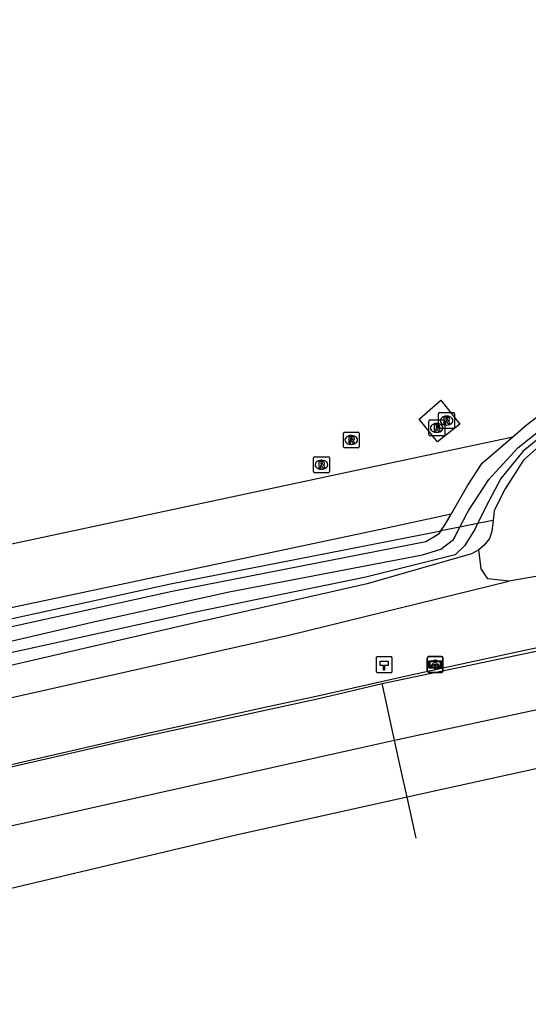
# Model space of a CAD drawing. Extents: x 162722 to 165099, y 384721 to 386283.
# Drawn here: x 164623.3 to 164655.3, y 385105.1 to 385166.5 of the extents above; entities that cross this region are included whole.
import ezdxf

# ---------------------------------------------------------------- set-up
doc = ezdxf.new("R2010")
doc.units = 0
for name, color, linetype in [('IMGEO_Berm_groen', 7, 'Continuous'), ('IMGEO_Berm_open', 7, 'Continuous'), ('IMGEO_Gemengd_bos', 7, 'Continuous'), ('IMGEO_Groenvoorziening', 7, 'Continuous'), ('IMGEO_Hectometerpaal', 7, 'Continuous'), ('IMGEO_Lichtpunt', 7, 'Continuous'), ('IMGEO_Loofbos', 7, 'Continuous'), ('IMGEO_Oever', 7, 'Continuous'), ('IMGEO_Rijbaan_regionaal_gesloten', 7, 'Continuous'), ('IMGEO_Rioolput', 7, 'Continuous'), ('IMGEO_Sloot', 7, 'Continuous'), ('IMGEO_Verkeersbord', 7, 'Continuous'), ('IMGEO_Voetpad_open', 7, 'Continuous'), ('IMGEO_Waterloop', 7, 'Continuous')]:
    doc.layers.add(name, color=color, linetype=linetype)

msp = doc.modelspace()

# ---------------------------------------------------------------- linework, layer by layer
at = {"layer": 'IMGEO_Berm_groen'}
for points in [[(164730.606, 385146.146), (164728.888, 385145.095), (164726.849, 385144.563), (164706.379, 385140.618), (164690.541, 385137.56), (164670.88, 385134.026), (164654.066, 385131.131)], [(164609.911, 385125.954), (164612.157, 385126.447), (164632.774, 385130.962), (164648.73, 385134.094), (164649.785, 385134.301)], [(164649.785, 385134.301), (164649.613, 385134.06), (164648.835, 385133.605), (164632.875, 385130.472), (164612.272, 385125.961), (164611.346, 385125.726), (164610.634, 385125.739), (164610.202, 385125.823), (164609.911, 385125.954)], [(164652.187, 385133.094), (164651.726, 385132.861), (164645.158, 385130.96), (164633.589, 385128.344), (164613.003, 385123.579), (164611.465, 385123.376), (164610.378, 385123.425), (164609.613, 385123.476), (164608.469, 385123.891), (164607.829, 385124.252), (164607.454, 385124.621), (164606.997, 385125.315)], [(164654.066, 385131.131), (164652.754, 385131.275), (164652.336, 385131.913), (164652.187, 385133.094)], [(164606.445, 385120.144), (164640.214, 385127.724), (164654.066, 385131.131)]]:
    msp.add_lwpolyline(points, dxfattribs=at)
at = {"layer": 'IMGEO_Berm_open'}
msp.add_lwpolyline([(164748.25, 385145.448), (164742.907, 385144.497), (164734.428, 385142.847), (164726.252, 385141.286), (164726.064, 385141.25), (164713.386, 385138.851), (164712.725, 385138.722), (164704.652, 385137.15), (164693.719, 385134.891), (164685.408, 385133.216), (164673.274, 385130.689), (164666.072, 385129.101), (164660.811, 385127.996), (164654.388, 385126.618), (164647.823, 385125.199), (164641.746, 385123.841), (164638.716, 385123.178), (164631.059, 385121.484), (164623.199, 385119.683), (164613.878, 385117.545), (164607.374, 385116.102)], dxfattribs=at)
at = {"layer": 'IMGEO_Gemengd_bos'}
for points in [[(164608.214, 385130.374), (164645.151, 385138.257), (164654.312, 385140.212)], [(164650.441, 385135.357), (164651.479, 385137.179), (164652.391, 385138.564), (164654.312, 385140.212)], [(164650.441, 385135.357), (164646.281, 385134.449), (164609.26, 385126.591)]]:
    msp.add_lwpolyline(points, dxfattribs=at)
at = {"layer": 'IMGEO_Groenvoorziening'}
for points in [[(164654.312, 385140.212), (164655.17, 385140.949), (164658.173, 385143.25), (164659.98, 385144.71), (164661.076, 385146.35), (164662.109, 385149.534), (164663.033, 385151.737), (164666.853, 385165.587), (164668.259, 385170.001), (164668.954, 385175.439), (164669.329, 385180.899), (164670.72, 385185.657), (164677.562, 385208.434), (164679.896, 385207.875), (164679.373, 385205.742), (164675.231, 385185.692), (164668.756, 385161.384), (164666.59, 385156.733), (164663.782, 385149.48), (164663.073, 385147.46), (164662.699, 385146.479), (164661.327, 385143.932), (164659.217, 385142.086)], [(164649.785, 385134.301), (164650.063, 385134.693), (164650.441, 385135.357)]]:
    msp.add_lwpolyline(points, dxfattribs=at)
at = {"layer": 'IMGEO_Hectometerpaal'}
for p, q in [((164645.721, 385126.296), (164645.721, 385125.455)), ((164645.721, 385126.296), (164645.721, 385125.455)), ((164646.637, 385126.38), (164645.796, 385126.38)), ((164646.637, 385126.38), (164645.796, 385126.38)), ((164646.721, 385125.464), (164646.721, 385126.305)), ((164646.721, 385125.464), (164646.721, 385126.305)), ((164645.805, 385125.38), (164646.646, 385125.38)), ((164645.805, 385125.38), (164646.646, 385125.38))]:
    msp.add_line(p, q, dxfattribs=at)
msp.add_lwpolyline([(164646.246, 385125.524), (164646.186, 385125.524), (164646.186, 385125.829), (164645.966, 385125.829), (164645.966, 385126.098), (164646.466, 385126.098), (164646.466, 385125.829), (164646.246, 385125.829), (164646.246, 385125.524)], dxfattribs=at)
for centre, start, end in [((164645.799, 385126.302), 92.4484, 184.28452), ((164645.799, 385126.302), 92.4484, 184.28452), ((164646.643, 385126.302), 2.4484, 94.28452), ((164646.643, 385126.302), 2.4484, 94.28452), ((164645.799, 385125.458), 182.4484, 274.28452), ((164645.799, 385125.458), 182.4484, 274.28452), ((164646.643, 385125.458), 272.4484, 4.28452), ((164646.643, 385125.458), 272.4484, 4.28452)]:
    msp.add_arc(centre, 0.0779, start, end, dxfattribs=at)
at = {"layer": 'IMGEO_Lichtpunt'}
for p, q in [((164648.936, 385126.293), (164648.936, 385125.486)), ((164648.936, 385126.293), (164648.936, 385125.486)), ((164649.838, 385126.388), (164649.03, 385126.388)), ((164649.838, 385126.388), (164649.03, 385126.388)), ((164649.932, 385125.486), (164649.932, 385126.293)), ((164649.932, 385125.486), (164649.932, 385126.293)), ((164649.03, 385125.392), (164649.838, 385125.392)), ((164649.03, 385125.392), (164649.838, 385125.392))]:
    msp.add_line(p, q, dxfattribs=at)
for points in [[(164649.31, 385125.957), (164649.349, 385125.929), (164649.161, 385125.667), (164649.123, 385125.694), (164649.31, 385125.957)], [(164649.412, 385125.909), (164649.459, 385125.909), (164649.459, 385125.587), (164649.412, 385125.587), (164649.412, 385125.909)], [(164649.522, 385125.929), (164649.56, 385125.956), (164649.747, 385125.694), (164649.708, 385125.666), (164649.522, 385125.929)]]:
    msp.add_lwpolyline(points, dxfattribs=at)
msp.add_circle((164649.435, 385126.091), 0.0994, dxfattribs=at)
for centre, start, end in [((164649.03, 385126.293), 90, 180), ((164649.03, 385126.293), 90, 180), ((164649.838, 385126.293), 0, 90), ((164649.838, 385126.293), 0, 90), ((164649.03, 385125.486), 180, 270), ((164649.03, 385125.486), 180, 270), ((164649.838, 385125.486), 270, 0), ((164649.838, 385125.486), 270, 360)]:
    msp.add_arc(centre, 0.0946, start, end, dxfattribs=at)
at = {"layer": 'IMGEO_Loofbos'}
for points in [[(164659.217, 385142.086), (164656.614, 385140.196), (164654.986, 385138.747), (164653.843, 385136.941), (164653.15, 385135.585), (164653.081, 385134.949)], [(164653.081, 385134.949), (164653.006, 385134.26), (164652.851, 385133.827), (164652.522, 385133.4), (164652.187, 385133.094)]]:
    msp.add_lwpolyline(points, dxfattribs=at)
at = {"layer": 'IMGEO_Oever'}
for points in [[(164653.081, 385134.949), (164652.105, 385134.757)], [(164650.993, 385134.539), (164649.785, 385134.301)]]:
    msp.add_lwpolyline(points, dxfattribs=at)
at = {"layer": 'IMGEO_Rijbaan_regionaal_gesloten'}
for points in [[(164646.085, 385124.702), (164655.683, 385126.706), (164660.681, 385127.788), (164666.475, 385129.014), (164684.822, 385133.002), (164695.531, 385135.119), (164704.104, 385136.719), (164712.782, 385138.503), (164717.167, 385139.373), (164726.091, 385141.11)], [(164646.875, 385121.12), (164656.932, 385123.294), (164669.156, 385125.938), (164686.385, 385129.546), (164698.675, 385132.124), (164710.11, 385134.458), (164726.735, 385137.519)], [(164727.38, 385133.926), (164720.928, 385132.686), (164708.743, 385130.288), (164684.865, 385125.368), (164660.931, 385120.458), (164647.667, 385117.529)], [(164604.827, 385115.173), (164607.349, 385115.787), (164607.445, 385115.81), (164617.15, 385118.176), (164629.928, 385121.105), (164642.115, 385123.751), (164646.085, 385124.702)], [(164646.875, 385121.12), (164646.644, 385122.166), (164646.213, 385124.118), (164646.085, 385124.702)], [(164594.26, 385108.72), (164602.488, 385110.758), (164605.597, 385111.547), (164606.22, 385111.686), (164611.787, 385113.011), (164622.41, 385115.513), (164622.714, 385115.733), (164633.507, 385118.149), (164644.795, 385120.67), (164646.875, 385121.12)], [(164647.667, 385117.529), (164647.274, 385119.31), (164646.875, 385121.12)], [(164647.667, 385117.529), (164636.998, 385115.173), (164612.82, 385109.438), (164606.463, 385107.958), (164602.732, 385107.074), (164594.944, 385105.059)], [(164648.236, 385114.95), (164648.046, 385115.813), (164647.667, 385117.529)]]:
    msp.add_lwpolyline(points, dxfattribs=at)
at = {"layer": 'IMGEO_Rioolput'}
for p, q in [((164649.65, 385140.812), (164649.65, 385141.664)), ((164649.725, 385141.738), (164650.577, 385141.738)), ((164650.138, 385141.518), (164650.163, 385141.518)), ((164650.651, 385141.664), (164650.651, 385140.812)), ((164649.032, 385140.35), (164649.032, 385141.202)), ((164649.107, 385141.276), (164649.959, 385141.276)), ((164649.52, 385141.056), (164649.545, 385141.056)), ((164650.577, 385140.738), (164649.725, 385140.738)), ((164650.033, 385141.202), (164650.033, 385140.35)), ((164650.161, 385140.958), (164650.136, 385140.958)), ((164643.651, 385139.593), (164643.651, 385140.445)), ((164643.726, 385140.519), (164644.578, 385140.519)), ((164644.139, 385140.299), (164644.164, 385140.299)), ((164644.652, 385140.445), (164644.652, 385139.593)), ((164649.959, 385140.276), (164649.107, 385140.276)), ((164649.543, 385140.496), (164649.518, 385140.496)), ((164644.578, 385139.519), (164643.726, 385139.519)), ((164644.162, 385139.739), (164644.137, 385139.739)), ((164641.85, 385138.96), (164642.702, 385138.96)), ((164641.775, 385138.034), (164641.775, 385138.886)), ((164642.263, 385138.74), (164642.288, 385138.74)), ((164642.776, 385138.886), (164642.776, 385138.034)), ((164642.702, 385137.96), (164641.85, 385137.96)), ((164642.286, 385138.18), (164642.261, 385138.18))]:
    msp.add_line(p, q, dxfattribs=at)
for points in [[(164649.65, 385140.812), (164649.65, 385141.664)], [(164649.725, 385141.738), (164650.577, 385141.738)], [(164650.239, 385141.436), (164649.987, 385141.438), (164649.987, 385141.038)], [(164650.165, 385141.357), (164650.111, 385141.357), (164650.111, 385141.276)], [(164650.651, 385141.664), (164650.651, 385140.812)], [(164649.032, 385140.35), (164649.032, 385141.202)], [(164649.107, 385141.276), (164649.959, 385141.276)], [(164649.621, 385140.974), (164649.369, 385140.976), (164649.369, 385140.576)], [(164649.369, 385140.576), (164649.493, 385140.576), (164649.493, 385140.738), (164649.504, 385140.738)], [(164649.547, 385140.895), (164649.493, 385140.895), (164649.493, 385140.814)], [(164649.493, 385140.814), (164649.545, 385140.814)], [(164650.577, 385140.738), (164649.725, 385140.738)], [(164649.987, 385141.038), (164650.111, 385141.038), (164650.111, 385141.2), (164650.122, 385141.2)], [(164650.033, 385141.202), (164650.033, 385140.35)], [(164650.111, 385141.276), (164650.163, 385141.276)], [(164650.169, 385141.171), (164650.24, 385141.038), (164650.38, 385141.038), (164650.315, 385141.164)], [(164643.651, 385139.593), (164643.651, 385140.445)], [(164643.726, 385140.519), (164644.578, 385140.519)], [(164644.24, 385140.217), (164643.988, 385140.219), (164643.988, 385139.819)], [(164644.166, 385140.138), (164644.112, 385140.138), (164644.112, 385140.057)], [(164644.652, 385140.445), (164644.652, 385139.593)], [(164649.959, 385140.276), (164649.107, 385140.276)], [(164649.551, 385140.709), (164649.622, 385140.576), (164649.762, 385140.576), (164649.697, 385140.702)], [(164644.578, 385139.519), (164643.726, 385139.519)], [(164643.988, 385139.819), (164644.112, 385139.819), (164644.112, 385139.981), (164644.123, 385139.981)], [(164644.112, 385140.057), (164644.164, 385140.057)], [(164644.17, 385139.952), (164644.241, 385139.819), (164644.381, 385139.819), (164644.316, 385139.945)], [(164641.85, 385138.96), (164642.702, 385138.96)], [(164641.775, 385138.034), (164641.775, 385138.886)], [(164642.364, 385138.658), (164642.112, 385138.66), (164642.112, 385138.26)], [(164642.112, 385138.26), (164642.236, 385138.26), (164642.236, 385138.422), (164642.247, 385138.422)], [(164642.29, 385138.579), (164642.236, 385138.579), (164642.236, 385138.498)], [(164642.236, 385138.498), (164642.288, 385138.498)], [(164642.294, 385138.393), (164642.365, 385138.26), (164642.505, 385138.26), (164642.44, 385138.386)], [(164642.776, 385138.886), (164642.776, 385138.034)], [(164642.702, 385137.96), (164641.85, 385137.96)]]:
    msp.add_lwpolyline(points, dxfattribs=at)
for centre, radius, start, end in [((164649.727, 385141.662), 0.0765, 91.55205, 178.44795), ((164649.727, 385141.662), 0.0765, 91.55205, 178.44795), ((164650.171, 385141.261), 0.0964, 77.00612, 93.18647), ((164650.185, 385141.318), 0.0378, 276.66336, 79.67722), ((164650.238, 385141.326), 0.109, 350.36119, 89.41601), ((164650.575, 385141.662), 0.0765, 1.55205, 88.44795), ((164650.575, 385141.662), 0.0765, 1.55205, 88.44795), ((164649.109, 385141.2), 0.0765, 91.55205, 178.44795), ((164649.109, 385141.2), 0.0765, 91.55205, 178.44795), ((164649.503, 385140.685), 0.0533, 26.02933, 88.69889), ((164649.529, 385141.003), 0.19, 274.7715, 282.96867), ((164649.553, 385140.799), 0.0964, 77.00612, 93.18647), ((164649.567, 385140.856), 0.0378, 276.66336, 79.67722), ((164649.62, 385140.864), 0.109, 350.36119, 89.41601), ((164649.618, 385140.864), 0.112, 277.58423, 350.98172), ((164649.602, 385140.649), 0.108, 29.51342, 73.79051), ((164649.727, 385140.814), 0.0765, 181.55205, 268.44795), ((164649.727, 385140.814), 0.0765, 181.55205, 268.44795), ((164649.957, 385141.2), 0.0765, 1.55205, 88.44795), ((164649.957, 385141.2), 0.0765, 1.55205, 88.44795), ((164650.121, 385141.147), 0.0533, 26.02933, 88.69889), ((164650.147, 385141.465), 0.19, 274.7715, 282.96867), ((164650.236, 385141.326), 0.112, 277.58423, 350.98172), ((164650.22, 385141.111), 0.108, 29.51342, 73.79051), ((164650.575, 385140.814), 0.0765, 271.55205, 358.44795), ((164650.575, 385140.814), 0.0765, 271.55205, 358.44795), ((164643.728, 385140.443), 0.0765, 91.55205, 178.44795), ((164643.728, 385140.443), 0.0765, 91.55205, 178.44795), ((164644.172, 385140.042), 0.0964, 77.00612, 93.18647), ((164644.186, 385140.099), 0.0378, 276.66336, 79.67722), ((164644.239, 385140.107), 0.109, 350.36119, 89.41601), ((164644.576, 385140.443), 0.0765, 1.55205, 88.44795), ((164644.576, 385140.443), 0.0765, 1.55205, 88.44795), ((164649.109, 385140.352), 0.0765, 181.55205, 268.44795), ((164649.109, 385140.352), 0.0765, 181.55205, 268.44795), ((164649.957, 385140.352), 0.0765, 271.55205, 358.44795), ((164649.957, 385140.352), 0.0765, 271.55205, 358.44795), ((164643.728, 385139.595), 0.0765, 181.55205, 268.44795), ((164643.728, 385139.595), 0.0765, 181.55205, 268.44795), ((164644.122, 385139.928), 0.0533, 26.02933, 88.69889), ((164644.148, 385140.246), 0.19, 274.7715, 282.96867), ((164644.237, 385140.107), 0.112, 277.58423, 350.98172), ((164644.221, 385139.892), 0.108, 29.51342, 73.79051), ((164644.576, 385139.595), 0.0765, 271.55205, 358.44795), ((164644.576, 385139.595), 0.0765, 271.55205, 358.44795), ((164641.852, 385138.884), 0.0765, 91.55205, 178.44795), ((164641.852, 385138.884), 0.0765, 91.55205, 178.44795), ((164642.7, 385138.884), 0.0765, 1.55205, 88.44795), ((164642.7, 385138.884), 0.0765, 1.55205, 88.44795), ((164642.246, 385138.369), 0.0533, 26.02933, 88.69889), ((164642.272, 385138.687), 0.19, 274.7715, 282.96867), ((164642.296, 385138.483), 0.0964, 77.00612, 93.18647), ((164642.31, 385138.54), 0.0378, 276.66336, 79.67722), ((164642.363, 385138.548), 0.109, 350.36119, 89.41601), ((164642.361, 385138.548), 0.112, 277.58423, 350.98172), ((164642.345, 385138.333), 0.108, 29.51342, 73.79051), ((164641.852, 385138.036), 0.0765, 181.55205, 268.44795), ((164641.852, 385138.036), 0.0765, 181.55205, 268.44795), ((164642.7, 385138.036), 0.0765, 271.55205, 358.44795), ((164642.7, 385138.036), 0.0765, 271.55205, 358.44795)]:
    msp.add_arc(centre, radius, start, end, dxfattribs=at)
for centre, major_axis, ratio, start_param, end_param in [((164650.137, 385141.238), (-0.387, 0.002), 0.722429, 4.712389, 7.853982), ((164650.162, 385141.238), (-0.39, 0.002), 0.717154, 1.570796, 4.712389), ((164649.519, 385140.776), (-0.387, 0.002), 0.722429, 4.712389, 7.853982), ((164649.544, 385140.776), (-0.39, 0.002), 0.717154, 1.570796, 4.712389), ((164644.138, 385140.019), (-0.387, 0.002), 0.722429, 4.712389, 7.853982), ((164644.163, 385140.019), (-0.39, 0.002), 0.717154, 1.570796, 4.712389), ((164642.262, 385138.46), (-0.387, 0.002), 0.722429, 4.712389, 7.853982), ((164642.287, 385138.46), (-0.39, 0.002), 0.717154, 1.570796, 4.712389)]:
    msp.add_ellipse(centre, major_axis=major_axis, ratio=ratio, start_param=start_param, end_param=end_param, dxfattribs=at)
at = {"layer": 'IMGEO_Sloot'}
for points in [[(164652.105, 385134.757), (164651.94, 385134.424), (164651.28, 385133.36), (164650.685, 385132.8), (164645.073, 385131.382), (164634.351, 385129.189), (164623.584, 385126.815), (164612.195, 385124.367), (164610.166, 385123.955), (164609.153, 385124.115), (164608.401, 385124.516), (164607.748, 385125.48)], [(164652.105, 385134.757), (164650.993, 385134.539)], [(164608.647, 385125.677), (164608.809, 385125.396), (164609.421, 385124.773), (164610.103, 385124.633), (164611.77, 385124.866), (164619.543, 385126.628), (164627.837, 385128.552), (164636.464, 385130.47), (164648.642, 385132.794), (164649.786, 385133.151), (164650.589, 385133.753), (164650.993, 385134.539)]]:
    msp.add_lwpolyline(points, dxfattribs=at)
at = {"layer": 'IMGEO_Verkeersbord'}
for p, q in [((164648.934, 385125.49), (164648.934, 385126.29)), ((164648.934, 385126.29), (164648.934, 385125.49)), ((164649.034, 385126.39), (164649.824, 385126.39)), ((164649.824, 385126.39), (164649.034, 385126.39)), ((164649.924, 385126.29), (164649.924, 385125.49)), ((164649.924, 385125.49), (164649.924, 385126.29)), ((164649.824, 385125.39), (164649.034, 385125.39)), ((164649.034, 385125.39), (164649.824, 385125.39))]:
    msp.add_line(p, q, dxfattribs=at)
for points in [[(164649.035, 385126.122), (164649.823, 385126.122), (164649.823, 385125.658), (164649.035, 385125.658), (164649.035, 385126.122)], [(164649.1, 385126.057), (164649.1, 385125.723), (164649.758, 385125.723), (164649.758, 385126.057), (164649.1, 385126.057)]]:
    msp.add_lwpolyline(points, dxfattribs=at)
for centre, start, end in [((164649.034, 385126.29), 90, 180), ((164649.034, 385126.29), 90, 180), ((164649.824, 385126.29), 0, 90), ((164649.824, 385126.29), 360, 90), ((164649.034, 385125.49), 180, 270), ((164649.034, 385125.49), 180, 270), ((164649.824, 385125.49), 270, 0), ((164649.824, 385125.49), 270, 0)]:
    msp.add_arc(centre, 0.1, start, end, dxfattribs=at)
at = {"layer": 'IMGEO_Voetpad_open'}
msp.add_lwpolyline([(164649.589, 385139.903), (164648.421, 385141.323), (164649.788, 385142.523), (164650.986, 385141.017), (164649.589, 385139.903)], dxfattribs=at)
at = {"layer": 'IMGEO_Waterloop'}
for points in [[(164650.993, 385134.539), (164651.466, 385135.458), (164651.558, 385135.6), (164652.803, 385137.525), (164654.644, 385139.53), (164660.143, 385143.888), (164661.045, 385144.87), (164665.57, 385157.42), (164666.277, 385159.604), (164668.635, 385168.291), (164670.816, 385181.527), (164677.607, 385204.276), (164677.643, 385204.397), (164677.695, 385204.525)], [(164678.574, 385204.102), (164668.176, 385162.846), (164666.376, 385158.702), (164663.895, 385151.805), (164661.495, 385145.19), (164660.369, 385143.754), (164654.96, 385139.284), (164653.571, 385137.596), (164652.805, 385136.169), (164652.105, 385134.757)]]:
    msp.add_lwpolyline(points, dxfattribs=at)

doc.saveas('drawing.dxf')
